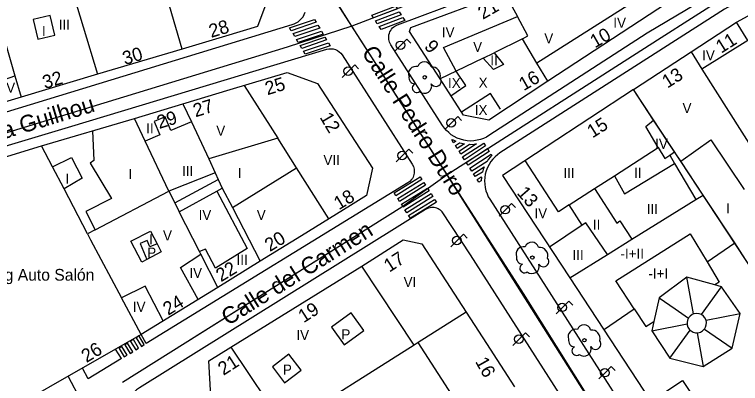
# Model space of a CAD drawing. Extents: x 282771 to 285132, y 4823109 to 4825496.
# Drawn here: x 284493.3 to 284601.8, y 4824360 to 4824415.1 of the extents above; entities that cross this region are included whole.
import ezdxf

# ---------------------------------------------------------------- set-up
doc = ezdxf.new("R2010")
doc.units = 0
for name, color, linetype in [('ACERA-BORDILLO', 7, 'Continuous'), ('APARCAMIENTO', 7, 'Continuous'), ('ARBOL', 7, 'Continuous'), ('CALLE-EJE', 7, 'Continuous'), ('CALLE-TEXTO', 7, 'Continuous'), ('EDIFICIO', 7, 'Continuous'), ('FAROLA', 7, 'Continuous'), ('INTERIOR-EDIFICIO', 7, 'Continuous'), ('MEDIANERA', 7, 'Continuous'), ('NUM-LOCAL', 7, 'Continuous'), ('NUM-PORTAL', 7, 'Continuous'), ('PASO-PEATONES', 7, 'Continuous'), ('SENAL-VIARIA', 7, 'Continuous'), ('TXT-ALTURA-EDIFICIO', 7, 'Continuous'), ('TXT-EDIFICIOS', 7, 'Continuous')]:
    doc.layers.add(name, color=color, linetype=linetype)

msp = doc.modelspace()

# ---------------------------------------------------------------- linework, layer by layer
at = {"layer": 'ACERA-BORDILLO'}
for q in [(284508.43, 4824365.11), (284504.35, 4824360.65)]:
    msp.add_line((284509.3, 4824363.69), q, dxfattribs=at)
for points in [[(284614.52, 4824428.14), (284587.87, 4824412.29), (284564.21, 4824396.98), (284563.82, 4824396.75), (284563.4, 4824396.56), (284562.95, 4824396.4), (284562.47, 4824396.28), (284561.97, 4824396.2), (284561.46, 4824396.18), (284560.95, 4824396.21), (284560.44, 4824396.29), (284559.94, 4824396.43), (284559.45, 4824396.62), (284559, 4824396.85), (284558.58, 4824397.12), (284558.19, 4824397.43), (284557.85, 4824397.76), (284557.55, 4824398.11), (284557.29, 4824398.48), (284549.54, 4824410.56), (284549.44, 4824410.73), (284549.36, 4824410.92), (284549.29, 4824411.12), (284549.25, 4824411.34), (284549.23, 4824411.57), (284549.23, 4824411.8), (284549.27, 4824412.04), (284549.33, 4824412.27), (284549.42, 4824412.49), (284549.53, 4824412.7), (284549.66, 4824412.89), (284549.82, 4824413.06), (284549.98, 4824413.2), (284550.16, 4824413.33), (284550.34, 4824413.43), (284550.52, 4824413.51), (284571.34, 4824421.33)], [(284620.49, 4824427.52), (284601.18, 4824416.87), (284599.41, 4824415.88), (284565.85, 4824394.39), (284565.48, 4824394.14), (284565.13, 4824393.83), (284564.79, 4824393.49), (284564.49, 4824393.11), (284564.22, 4824392.69), (284563.98, 4824392.23), (284563.8, 4824391.75), (284563.66, 4824391.25), (284563.58, 4824390.74), (284563.55, 4824390.23), (284563.57, 4824389.72), (284563.64, 4824389.22), (284563.76, 4824388.75), (284563.92, 4824388.3), (284564.11, 4824387.87), (284564.34, 4824387.48), (284600.76, 4824330.68), (284601.24, 4824330), (284601.79, 4824329.34), (284602.41, 4824328.72)], [(284451.18, 4824388.04), (284534.83, 4824413.56), (284535.12, 4824413.67), (284535.41, 4824413.81), (284535.69, 4824413.99), (284535.96, 4824414.2), (284536.21, 4824414.45), (284536.43, 4824414.74), (284536.62, 4824415.06), (284536.77, 4824415.4)], [(284454.53, 4824384.21), (284501.9, 4824398.41), (284540, 4824409.88), (284540.3, 4824409.94), (284540.62, 4824409.96), (284540.95, 4824409.93), (284541.27, 4824409.84), (284541.57, 4824409.7), (284541.84, 4824409.51), (284542.07, 4824409.29), (284542.26, 4824409.04), (284552.74, 4824392.7), (284552.91, 4824392.37), (284553.02, 4824392), (284553.04, 4824391.8), (284553.05, 4824391.59), (284553.04, 4824391.38), (284553, 4824391.17), (284552.94, 4824390.97), (284552.87, 4824390.78), (284552.77, 4824390.6), (284552.66, 4824390.43), (284552.39, 4824390.14), (284552.1, 4824389.92), (284512.98, 4824365.94)], [(284554.71, 4824385.93), (284511.99, 4824359.35), (284511.54, 4824359.02), (284511.15, 4824358.57), (284510.84, 4824358.04), (284510.64, 4824357.43), (284510.57, 4824356.8), (284510.64, 4824356.19), (284510.82, 4824355.62), (284511.09, 4824355.13)], [(284578.36, 4824352.75), (284561.44, 4824379.21), (284557.24, 4824385.61), (284556.95, 4824385.86), (284556.79, 4824385.97), (284556.61, 4824386.07), (284556.42, 4824386.14), (284556.22, 4824386.2), (284556.01, 4824386.23), (284555.81, 4824386.24), (284555.61, 4824386.23), (284555.41, 4824386.21), (284555.04, 4824386.1), (284554.71, 4824385.93)], [(284512.98, 4824365.94), (284512.25, 4824367.29)], [(284504.35, 4824360.65), (284503.47, 4824362.28)]]:
    msp.add_lwpolyline(points, dxfattribs=at)
at = {"layer": 'APARCAMIENTO'}
msp.add_lwpolyline([(284478.69, 4824345.15), (284484.37, 4824346.12), (284503.28, 4824357.41), (284501.35, 4824361.08)], dxfattribs=at)
at = {"layer": 'ARBOL'}
for centre in [(284554.62, 4824405.69), (284570.69, 4824378.77), (284578.47, 4824366.44)]:
    msp.add_circle(centre, 0.255, dxfattribs=at)
for centre, radius, start, end in [((284554.55, 4824406.95), 1.04, 15.6423, 161.3843), ((284553.29, 4824406.22), 1.1, 75.4318, 200.5561), ((284555.68, 4824405.95), 1.27, 345.0327, 95.7993), ((284553.18, 4824405.65), 0.935, 168.599, 268.1324), ((284553.42, 4824404.1), 0.672, 113.7367, 309.4725), ((284554.56, 4824404.4), 1.09, 228.9545, 17.928), ((284556.29, 4824405.12), 0.797, 208.9625, 38.991), ((284570.62, 4824380.03), 1.04, 15.6423, 161.3843), ((284569.36, 4824379.3), 1.1, 75.4318, 200.5561), ((284571.75, 4824379.03), 1.27, 345.0327, 95.7993), ((284569.25, 4824378.73), 0.935, 168.599, 268.1324), ((284572.36, 4824378.2), 0.797, 208.9625, 38.991), ((284569.49, 4824377.18), 0.672, 113.7367, 309.4725), ((284570.63, 4824377.48), 1.09, 228.9545, 17.928), ((284577.14, 4824366.97), 1.1, 75.4318, 200.5561), ((284578.4, 4824367.7), 1.04, 15.6423, 161.3843), ((284579.53, 4824366.7), 1.27, 345.0327, 95.7993), ((284577.03, 4824366.4), 0.935, 168.599, 268.1324), ((284580.14, 4824365.87), 0.797, 208.9625, 38.991), ((284577.27, 4824364.85), 0.672, 113.7367, 309.4725), ((284578.41, 4824365.15), 1.09, 228.9545, 17.928)]:
    msp.add_arc(centre, radius, start, end, dxfattribs=at)
at = {"layer": 'CALLE-EJE'}
for points in [[(284543.7, 4824413.3), (284519.4, 4824451.99), (284514.03, 4824463.09), (284512.26, 4824467.57)], [(284620.52, 4824429.44), (284600.63, 4824418.45), (284589.37, 4824411.25), (284557.95, 4824391.14)], [(284568.84, 4824422.98), (284543.7, 4824413.3)], [(284543.7, 4824413.3), (284534.05, 4824410.19), (284449.41, 4824384.38), (284429.52, 4824382.71)], [(284557.95, 4824391.14), (284543.7, 4824413.3)], [(284557.95, 4824391.14), (284551.17, 4824386.28), (284509.45, 4824360.14)], [(284589.85, 4824340.73), (284557.95, 4824391.14)]]:
    msp.add_lwpolyline(points, dxfattribs=at)
at = {"layer": 'EDIFICIO'}
for points in [[(284585.81, 4824403.86), (284594.41, 4824409.49), (284601.19, 4824413.91), (284607.33, 4824417.3), (284613.99, 4824420.98), (284626.7, 4824427.99), (284633.29, 4824431.63), (284640.4, 4824435.56), (284651.99, 4824441.97), (284666.59, 4824446.13), (284670.49, 4824447.23), (284674.21, 4824448.4), (284674.84, 4824447.53), (284675.08, 4824447.13), (284675.54, 4824446.45), (284675.95, 4824445.97), (284676.83, 4824445.15), (284675.02, 4824441.68), (284663.1, 4824420.04), (284657.7, 4824410.25), (284649.77, 4824395.6), (284646.11, 4824388.4), (284640.24, 4824377.36), (284630.69, 4824359.29)], [(284573, 4824405.1), (284564.17, 4824399.31), (284560.41, 4824400.05), (284556.93, 4824405.44), (284552.36, 4824412.55), (284552.52, 4824413.1), (284566.54, 4824418.34), (284575.85, 4824421.81), (284585.15, 4824425.65), (284609.99, 4824435.86), (284611.88, 4824435.17), (284613.46, 4824431.97), (284612.99, 4824430.04), (284590.88, 4824416.83), (284573, 4824405.1)], [(284530.87, 4824416.61), (284529.61, 4824413.25), (284524.85, 4824411.83), (284518.39, 4824409.91), (284505.74, 4824406.14), (284494.32, 4824402.74), (284486.29, 4824400.35)], [(284523.69, 4824374.33), (284512.25, 4824367.29), (284484.16, 4824351.27), (284454.12, 4824339.98), (284447.01, 4824380.04), (284497.37, 4824395.44), (284511.24, 4824399.56), (284518.49, 4824401.75), (284525.53, 4824403.86), (284534.08, 4824406.41), (284538.6, 4824404.75), (284546.83, 4824392.11), (284545.91, 4824388.02), (284543.52, 4824386.55), (284536.18, 4824382.03), (284530.02, 4824378.24), (284523.69, 4824374.33)], [(284585.81, 4824403.86), (284566.23, 4824391.04), (284576.27, 4824375.75), (284603.42, 4824334.38), (284608.45, 4824337.4), (284619.15, 4824343.82), (284623.95, 4824346.7), (284605.7, 4824373.76)], [(284605.7, 4824373.76), (284602.54, 4824378.51), (284585.81, 4824403.86)], [(284522.34, 4824363.35), (284525.63, 4824365.38), (284545.22, 4824377.47), (284551.4, 4824381.43), (284554.17, 4824380.83), (284563.84, 4824365.94), (284568.04, 4824359.47)], [(284523.48, 4824343.16), (284522.34, 4824363.35)]]:
    msp.add_lwpolyline(points, dxfattribs=at)
at = {"layer": 'FAROLA'}
for p, q in [((284551.96, 4824411.4), (284551.02, 4824410.47)), ((284552.55, 4824410.81), (284551.96, 4824411.4)), ((284551.02, 4824410.47), (284550.09, 4824409.53)), ((284544.15, 4824407.54), (284543.21, 4824406.61)), ((284544.74, 4824406.95), (284544.15, 4824407.54)), ((284543.21, 4824406.61), (284542.28, 4824405.67)), ((284559.54, 4824399.82), (284558.6, 4824398.89)), ((284560.13, 4824399.23), (284559.54, 4824399.82)), ((284558.6, 4824398.89), (284557.67, 4824397.95)), ((284552.22, 4824394.96), (284551.28, 4824394.03)), ((284552.81, 4824394.37), (284552.22, 4824394.96)), ((284551.28, 4824394.03), (284550.35, 4824393.09)), ((284567.6, 4824386.85), (284566.66, 4824385.92)), ((284568.19, 4824386.26), (284567.6, 4824386.85)), ((284566.66, 4824385.92), (284565.73, 4824384.98)), ((284560.38, 4824382.27), (284559.44, 4824381.34)), ((284560.97, 4824381.68), (284560.38, 4824382.27)), ((284559.44, 4824381.34), (284558.51, 4824380.4)), ((284576.14, 4824372.27), (284575.2, 4824371.34)), ((284576.73, 4824371.68), (284576.14, 4824372.27)), ((284575.2, 4824371.34), (284574.27, 4824370.4)), ((284569.66, 4824367.52), (284568.72, 4824366.59)), ((284570.25, 4824366.93), (284569.66, 4824367.52)), ((284568.72, 4824366.59), (284567.79, 4824365.65)), ((284582.49, 4824362.52), (284581.55, 4824361.59)), ((284583.08, 4824361.93), (284582.49, 4824362.52)), ((284581.55, 4824361.59), (284580.62, 4824360.65))]:
    msp.add_line(p, q, dxfattribs=at)
for centre in [(284550.98, 4824410.47), (284543.17, 4824406.61), (284558.56, 4824398.89), (284551.24, 4824394.03), (284566.62, 4824385.92), (284559.4, 4824381.34), (284575.16, 4824371.34), (284568.68, 4824366.59), (284581.51, 4824361.59)]:
    msp.add_circle(centre, 0.637, dxfattribs=at)
at = {"layer": 'INTERIOR-EDIFICIO'}
for points in [[(284496.1, 4824414.33), (284496.8, 4824411.38), (284499.33, 4824411.98), (284498.64, 4824414.93), (284496.1, 4824414.33)], [(284566.4, 4824407.61), (284564.87, 4824406.87), (284563.35, 4824408.57), (284564.98, 4824409.36), (284566.4, 4824407.61)], [(284532.65, 4824396.6), (284522.34, 4824393.51), (284523.31, 4824391.41), (284516.38, 4824388.69), (284517.26, 4824386.95), (284517.94, 4824385.63)], [(284535.47, 4824392.16), (284532.65, 4824396.6)], [(284602.54, 4824378.51), (284600.93, 4824380.96), (284596.21, 4824388.1), (284592.86, 4824393.18), (284597.38, 4824396.35), (284602.32, 4824388.95)], [(284500.72, 4824389.03), (284499.02, 4824392.3), (284501.84, 4824393.71), (284503.41, 4824390.65), (284500.72, 4824389.03)], [(284517.94, 4824385.63), (284523.56, 4824388.69), (284524.37, 4824389.13), (284524.37, 4824389.13), (284525.9, 4824386.27), (284535.47, 4824392.16)], [(284515.25, 4824379.62), (284513.1, 4824378.5), (284512.33, 4824378.1), (284510.72, 4824381.21), (284513.63, 4824382.73), (284514.62, 4824380.82), (284515.25, 4824379.62)], [(284540.68, 4824368.41), (284542.57, 4824365.76), (284545.51, 4824367.87), (284543.62, 4824370.52), (284540.68, 4824368.41)], [(284553.01, 4824365.7), (284533.65, 4824353.44), (284534.94, 4824351.47), (284535.85, 4824350.1), (284543.09, 4824354.68), (284560.17, 4824355.99), (284553.61, 4824366.08), (284553.01, 4824365.7)], [(284531.85, 4824362.47), (284533.64, 4824360.1), (284536.13, 4824361.99), (284534.33, 4824364.36), (284531.85, 4824362.47)]]:
    msp.add_lwpolyline(points, dxfattribs=at)
at = {"layer": 'MEDIANERA'}
msp.add_line((284523.76, 4824390.44), (284524.37, 4824389.13), dxfattribs=at)
for points in [[(284518.39, 4824409.91), (284514.26, 4824424.06), (284513.36, 4824427.3), (284512.07, 4824426.55)], [(284501.45, 4824420.34), (284505.74, 4824406.14)], [(284588.95, 4824419.81), (284587.59, 4824419.11), (284587.96, 4824418.34), (284571.37, 4824407.82)], [(284567.63, 4824416.32), (284568.46, 4824414.77)], [(284490.59, 4824415.51), (284493.39, 4824405.93)], [(284559.31, 4824406.6), (284557.44, 4824410.14), (284568.46, 4824414.77)], [(284569.2, 4824411.42), (284570.01, 4824411.87), (284568.46, 4824414.77)], [(284602.88, 4824411.2), (284601.19, 4824413.91)], [(284569.2, 4824411.42), (284564.98, 4824409.36)], [(284571.37, 4824407.82), (284569.2, 4824411.42)], [(284602.88, 4824411.2), (284596.03, 4824406.92)], [(284594.41, 4824409.49), (284596.03, 4824406.92)], [(284563.35, 4824408.57), (284559.31, 4824406.6)], [(284573, 4824405.1), (284571.37, 4824407.82)], [(284596.03, 4824406.92), (284605.95, 4824391.24)], [(284491.9, 4824402.01), (284491.1, 4824405.11), (284493.39, 4824405.93)], [(284493.39, 4824405.93), (284494.32, 4824402.74)], [(284559.31, 4824406.6), (284556.93, 4824405.44)], [(284558.53, 4824402.94), (284560.74, 4824404.48), (284559.31, 4824406.6)], [(284527.64, 4824404.49), (284532.65, 4824396.6)], [(284588.81, 4824399.31), (284585.81, 4824403.86)], [(284565.92, 4824400.93), (284564.45, 4824403.25), (284560.13, 4824400.46)], [(284518.49, 4824401.75), (284519.75, 4824399.05)], [(284512.85, 4824396.16), (284511.24, 4824399.56)], [(284519.75, 4824399.05), (284516.69, 4824397.77), (284515.85, 4824399.77), (284514.21, 4824399.08), (284515.05, 4824397.08), (284512.85, 4824396.16)], [(284589.5, 4824395.2), (284587.63, 4824398.36), (284588.81, 4824399.31)], [(284591.95, 4824394.56), (284588.81, 4824399.31)], [(284519.75, 4824399.05), (284522.34, 4824393.51)], [(284504.96, 4824397.69), (284505.17, 4824393.26), (284504.65, 4824392.89), (284507.79, 4824387.6), (284503.97, 4824385.67), (284505.38, 4824382.91)], [(284505.38, 4824382.91), (284516.38, 4824388.69), (284512.85, 4824396.16)], [(284499.02, 4824392.3), (284497.37, 4824395.44)], [(284582.96, 4824390.98), (284589.5, 4824395.2)], [(284589.5, 4824395.2), (284590.47, 4824393.58), (284591.21, 4824394.07)], [(284591.21, 4824394.07), (284591.95, 4824394.56)], [(284591.21, 4824394.07), (284591.94, 4824392.83)], [(284592.86, 4824393.18), (284591.95, 4824394.56)], [(284576.21, 4824386.64), (284574.61, 4824385.59), (284569.62, 4824393.26)], [(284582.96, 4824390.98), (284584.46, 4824388.27), (284591.94, 4824392.83)], [(284591.94, 4824392.83), (284595.14, 4824387.44)], [(284540.3, 4824384.57), (284535.47, 4824392.16)], [(284523.31, 4824391.41), (284523.76, 4824390.44)], [(284579.99, 4824389.07), (284582.96, 4824390.98)], [(284517.26, 4824386.95), (284523.76, 4824390.44)], [(284504.23, 4824382.31), (284500.72, 4824389.03)], [(284523.56, 4824388.69), (284528.1, 4824380.12), (284523.33, 4824377.19), (284521.87, 4824380.02), (284520.98, 4824379.66)], [(284576.21, 4824386.64), (284579.99, 4824389.07)], [(284579.99, 4824389.07), (284583.31, 4824383.93), (284583.78, 4824384.27), (284585.57, 4824381.51)], [(284585.57, 4824381.51), (284595.14, 4824387.44)], [(284595.14, 4824387.44), (284596.21, 4824388.1)], [(284525.9, 4824386.27), (284530.02, 4824378.24)], [(284578.13, 4824383.64), (284576.21, 4824386.64)], [(284520.98, 4824379.66), (284517.94, 4824385.63)], [(284578.13, 4824383.64), (284573.26, 4824380.34)], [(284581.93, 4824379.25), (284578.69, 4824383.97), (284578.13, 4824383.64)], [(284505.38, 4824382.91), (284504.23, 4824382.31)], [(284504.23, 4824382.31), (284504.68, 4824381.45), (284509.32, 4824372.78)], [(284585.92, 4824371.13), (284583.16, 4824375.29), (284594.29, 4824382.31), (284596.83, 4824378.15)], [(284514.62, 4824380.82), (284513.53, 4824380.37), (284513.14, 4824381.32), (284512.11, 4824380.89), (284513.1, 4824378.5)], [(284581.93, 4824379.25), (284585.57, 4824381.51)], [(284596.83, 4824378.15), (284600.93, 4824380.96)], [(284520.74, 4824372.52), (284518.12, 4824377.31), (284521.16, 4824379.31)], [(284521.16, 4824379.31), (284520.98, 4824379.66)], [(284523.69, 4824374.33), (284521.16, 4824379.31)], [(284576.27, 4824375.75), (284581.93, 4824379.25)], [(284596.83, 4824378.15), (284598.62, 4824375.09), (284597.98, 4824374.7)], [(284553.01, 4824365.7), (284545.22, 4824377.47)], [(284593.79, 4824375.84), (284589.63, 4824372.78)], [(284594.39, 4824372.55), (284593.79, 4824375.84)], [(284597.98, 4824374.7), (284593.79, 4824375.84)], [(284515.54, 4824369.32), (284512.84, 4824374.52), (284509.32, 4824372.78)], [(284595.95, 4824370.27), (284598.97, 4824374.43)], [(284598.97, 4824374.43), (284597.98, 4824374.7)], [(284601.72, 4824370.43), (284598.97, 4824374.43)], [(284512.25, 4824367.29), (284509.32, 4824372.78)], [(284589.63, 4824372.78), (284588.86, 4824369.22)], [(284589.63, 4824372.78), (284592.02, 4824371.12)], [(284594.79, 4824370.36), (284594.39, 4824372.55)], [(284581.34, 4824368.01), (284585.92, 4824371.13)], [(284585.92, 4824371.13), (284587.66, 4824368.5), (284588.86, 4824369.22)], [(284592.02, 4824371.12), (284594.01, 4824369.74)], [(284560.8, 4824370.63), (284553.61, 4824366.08)], [(284594.79, 4824370.36), (284594.56, 4824370.27), (284594.26, 4824370.05), (284594.03, 4824369.77), (284594.01, 4824369.74)], [(284595.95, 4824370.27), (284595.62, 4824370.4), (284595.25, 4824370.45), (284594.89, 4824370.4), (284594.79, 4824370.36)], [(284596.64, 4824369.44), (284596.48, 4824369.77), (284596.25, 4824370.05), (284595.95, 4824370.27)], [(284596.64, 4824369.44), (284601.72, 4824370.43)], [(284600.55, 4824365.24), (284601.72, 4824370.43)], [(284588.86, 4824369.22), (284588.56, 4824367.84)], [(284594.01, 4824369.74), (284593.87, 4824369.44), (284593.81, 4824369.09), (284593.82, 4824368.87)], [(284596.39, 4824368.1), (284596.57, 4824368.38), (284596.68, 4824368.72), (284596.7, 4824369.09), (284596.64, 4824369.44)], [(284588.56, 4824367.84), (284593.82, 4824368.87)], [(284588.56, 4824367.84), (284591.22, 4824363.78)], [(284591.22, 4824363.78), (284594.25, 4824367.95)], [(284593.82, 4824368.87), (284593.83, 4824368.72), (284593.94, 4824368.38), (284594.14, 4824368.07), (284594.25, 4824367.95)], [(284594.25, 4824367.95), (284594.4, 4824367.82), (284594.72, 4824367.64), (284595.07, 4824367.55), (284595.3, 4824367.55)], [(284595.3, 4824367.55), (284595.44, 4824367.55), (284595.79, 4824367.64), (284596.11, 4824367.82), (284596.37, 4824368.07), (284596.39, 4824368.1)], [(284596.39, 4824368.1), (284600.55, 4824365.24)], [(284595.3, 4824367.55), (284596.22, 4824362.54)], [(284525.63, 4824365.38), (284533.65, 4824353.44)], [(284596.22, 4824362.54), (284600.55, 4824365.24)], [(284591.22, 4824363.78), (284596.22, 4824362.54)], [(284588.4, 4824357.27), (284593.12, 4824360.41), (284604.99, 4824342.59)]]:
    msp.add_lwpolyline(points, dxfattribs=at)
at = {"layer": 'PASO-PEATONES'}
for p, q in [((284511.91, 4824367.08), (284511.49, 4824366.81)), ((284511.5, 4824366.79), (284512.28, 4824365.52)), ((284512.71, 4824365.78), (284511.93, 4824367.05)), ((284510.21, 4824366.02), (284509.79, 4824365.76)), ((284509.8, 4824365.75), (284510.58, 4824364.47)), ((284511, 4824364.73), (284510.22, 4824366.01)), ((284511.06, 4824366.55), (284510.64, 4824366.29)), ((284510.65, 4824366.27), (284511.43, 4824364.99)), ((284511.86, 4824365.26), (284511.08, 4824366.53)), ((284512.28, 4824365.52), (284512.71, 4824365.78)), ((284509.36, 4824365.49), (284508.94, 4824365.23)), ((284508.94, 4824365.22), (284509.72, 4824363.95)), ((284510.15, 4824364.21), (284509.37, 4824365.48)), ((284510.58, 4824364.47), (284511, 4824364.73)), ((284511.43, 4824364.99), (284511.86, 4824365.26)), ((284509.72, 4824363.95), (284510.15, 4824364.21))]:
    msp.add_line(p, q, dxfattribs=at)
for points in [[(284546.71, 4824414.98), (284550.25, 4824416.33), (284550.53, 4824415.9), (284546.98, 4824414.55)], [(284547.26, 4824414.12), (284550.81, 4824415.47), (284551.08, 4824415.04), (284547.53, 4824413.69)], [(284547.81, 4824413.26), (284551.36, 4824414.61), (284551.63, 4824414.18), (284548.08, 4824412.83)], [(284538.4, 4824413.9), (284534.68, 4824412.65), (284534.42, 4824413.09), (284538.14, 4824414.34)], [(284538.92, 4824413.02), (284535.2, 4824411.77), (284534.94, 4824412.21), (284538.66, 4824413.46)], [(284539.44, 4824412.14), (284535.72, 4824410.89), (284535.46, 4824411.33), (284539.18, 4824412.58)], [(284539.96, 4824411.26), (284536.24, 4824410.01), (284535.98, 4824410.45), (284539.7, 4824411.7)], [(284540.48, 4824410.38), (284536.76, 4824409.13), (284536.5, 4824409.57), (284540.22, 4824410.82)], [(284558.66, 4824396.34), (284558.76, 4824396.4), (284559.25, 4824396.16), (284559.26, 4824396.14), (284558.93, 4824395.92)], [(284560.33, 4824395.8), (284560.53, 4824395.77), (284559.47, 4824395.08), (284559.2, 4824395.5), (284559.81, 4824395.9), (284559.86, 4824395.93)], [(284562.02, 4824395.7), (284562.33, 4824395.75), (284560.01, 4824394.23), (284559.74, 4824394.65), (284561.32, 4824395.69), (284561.46, 4824395.68)], [(284563.71, 4824395.46), (284560.55, 4824393.39), (284560.28, 4824393.81), (284563.44, 4824395.88)], [(284564.25, 4824394.62), (284561.09, 4824392.55), (284560.82, 4824392.97), (284563.98, 4824395.04)], [(284564.08, 4824393.4), (284563.92, 4824393.14), (284561.65, 4824391.67), (284561.36, 4824392.13), (284564.52, 4824394.2), (284564.63, 4824394.04), (284564.42, 4824393.82)], [(284563.32, 4824391.91), (284563.23, 4824391.55), (284562.17, 4824390.86), (284561.9, 4824391.28), (284563.48, 4824392.32)], [(284554.2, 4824390.42), (284550.31, 4824388.01), (284550.04, 4824388.43), (284553.93, 4824390.84)], [(284563.08, 4824390.8), (284563.05, 4824390.25), (284562.71, 4824390.03), (284562.44, 4824390.45), (284563.05, 4824390.85)], [(284554.74, 4824389.58), (284550.85, 4824387.17), (284550.58, 4824387.59), (284554.47, 4824390)], [(284555.28, 4824388.74), (284551.39, 4824386.32), (284551.12, 4824386.74), (284555.01, 4824389.16)], [(284555.82, 4824387.9), (284551.93, 4824385.48), (284551.66, 4824385.9), (284555.55, 4824388.32)], [(284556.36, 4824387.05), (284554.67, 4824386.01), (284552.47, 4824384.64), (284552.2, 4824385.06), (284556.09, 4824387.47)]]:
    msp.add_lwpolyline(points, close=True, dxfattribs=at)
for points in [[(284511.49, 4824366.81), (284511.5, 4824366.79)], [(284511.93, 4824367.05), (284511.91, 4824367.08)], [(284509.79, 4824365.76), (284509.8, 4824365.75)], [(284510.22, 4824366.01), (284510.21, 4824366.02)], [(284510.64, 4824366.29), (284510.65, 4824366.27)], [(284511.08, 4824366.53), (284511.06, 4824366.55)], [(284508.94, 4824365.23), (284508.94, 4824365.22)], [(284509.37, 4824365.48), (284509.36, 4824365.49)]]:
    msp.add_lwpolyline(points, dxfattribs=at)
at = {"layer": 'SENAL-VIARIA'}
for points in [[(284522.46, 4824446.48), (284538.05, 4824422.13), (284569.32, 4824373.43), (284594.24, 4824333.72)], [(284551.19, 4824386.29), (284519.36, 4824366.35)]]:
    msp.add_lwpolyline(points, dxfattribs=at)

# ---------------------------------------------------------------- texts
at = {"layer": 'CALLE-TEXTO'}
for s, rotation, p in [('Calle Pedro Duro', 302.3223, (284545.1, 4824409.43)), ('Calle Numa Guilhou', 16.9585, (284476.88, 4824391.91)), ('Calle del Carmen', 32.0698, (284525.22, 4824368.54))]:
    msp.add_text(s, height=2.5, rotation=rotation, dxfattribs=at).set_placement(p)
at = {"layer": 'NUM-LOCAL'}
for s, rotation, p in [('28', 16.83, (284522.71, 4824411.57)), ('9', 311.07, (284554.43, 4824410.21)), ('25', 17.19, (284531.11, 4824403)), ('27', 17.19, (284520.37, 4824399.71)), ('18', 31.18, (284541.79, 4824385.83)), ('20', 31.18, (284531.47, 4824379.59)), ('26', 31.18, (284504.07, 4824363.02))]:
    msp.add_text(s, height=2, rotation=rotation, dxfattribs=at).set_placement(p)
at = {"layer": 'NUM-PORTAL'}
for s, rotation, p in [('21', 29.78, (284563.29, 4824414.26)), ('10', 29.78, (284580.04, 4824410)), ('11', 32.22, (284598.9, 4824409.2)), ('30', 16.83, (284509.8, 4824407.51)), ('13', 32.22, (284590.87, 4824403.99)), ('32', 16.83, (284497.85, 4824403.93)), ('16', 29.78, (284569.4, 4824403.61)), ('29', 17.19, (284514.95, 4824397.97)), ('12', 300.7215, (284538.86, 4824399.73)), ('15', 32.22, (284579.67, 4824396.55)), ('13', 311.07, (284568.28, 4824388.37)), ('17', 32.66, (284549.31, 4824376.51)), ('22', 31.18, (284524.18, 4824375.08)), ('24', 31.18, (284516.27, 4824370.07)), ('19', 32.66, (284536.52, 4824368.96)), ('21', 32.66, (284524.54, 4824361.11)), ('16', 299.23, (284562.1, 4824363.26))]:
    msp.add_text(s, height=2, rotation=rotation, dxfattribs=at).set_placement(p)
at = {"layer": 'TXT-ALTURA-EDIFICIO'}
for s, p in [('IV', (284582.79, 4824413.09)), ('III', (284499.93, 4824412.79)), ('I', (284497.42, 4824411.86)), ('IV', (284557.17, 4824411.67)), ('V', (284572.48, 4824410.75)), ('V', (284561.85, 4824409.48)), ('IV', (284596.06, 4824408.23)), ('II', (284564.41, 4824407.48)), ('IV', (284491.53, 4824403.41)), ('IX', (284558.09, 4824404.09)), ('X', (284562.67, 4824404.14)), ('IX', (284562.09, 4824400.06)), ('V', (284593.13, 4824400.34)), ('II', (284513, 4824397.33)), ('V', (284523.47, 4824396.98)), ('IV', (284589.05, 4824395.01)), ('VII', (284539.48, 4824392.58)), ('I', (284510.34, 4824390.5)), ('III', (284518.35, 4824390.94)), ('I', (284526.67, 4824390.64)), ('III', (284575.33, 4824390.65)), ('II', (284585.88, 4824390.68)), ('I', (284500.92, 4824389.82)), ('III', (284587.78, 4824385.26)), ('I', (284599.66, 4824385.37)), ('IV', (284520.83, 4824384.39)), ('V', (284529.52, 4824384.39)), ('IV', (284571.01, 4824384.65)), ('II', (284579.74, 4824382.93)), ('I', (284513.44, 4824380.77)), ('V', (284515.51, 4824381.33)), ('P', (284513.15, 4824378.76)), ('III', (284576.69, 4824378.42)), ('-I+II', (284583.86, 4824378.6)), ('III', (284526.5, 4824377.69)), ('IV', (284519.45, 4824375.74)), ('-I+I', (284588.02, 4824375.65)), ('VI', (284551.46, 4824374.39)), ('IV', (284511, 4824370.67)), ('IV', (284535.44, 4824366.46)), ('P', (284542.16, 4824366.56)), ('P', (284533.42, 4824361.3))]:
    msp.add_text(s, height=1.5, rotation=0, dxfattribs=at).set_placement(p)
at = {"layer": 'TXT-EDIFICIOS'}
msp.add_text('Parking Auto Salón', height=1.75, rotation=0, dxfattribs=at).set_placement((284485.22, 4824375.33))

doc.saveas('drawing.dxf')
